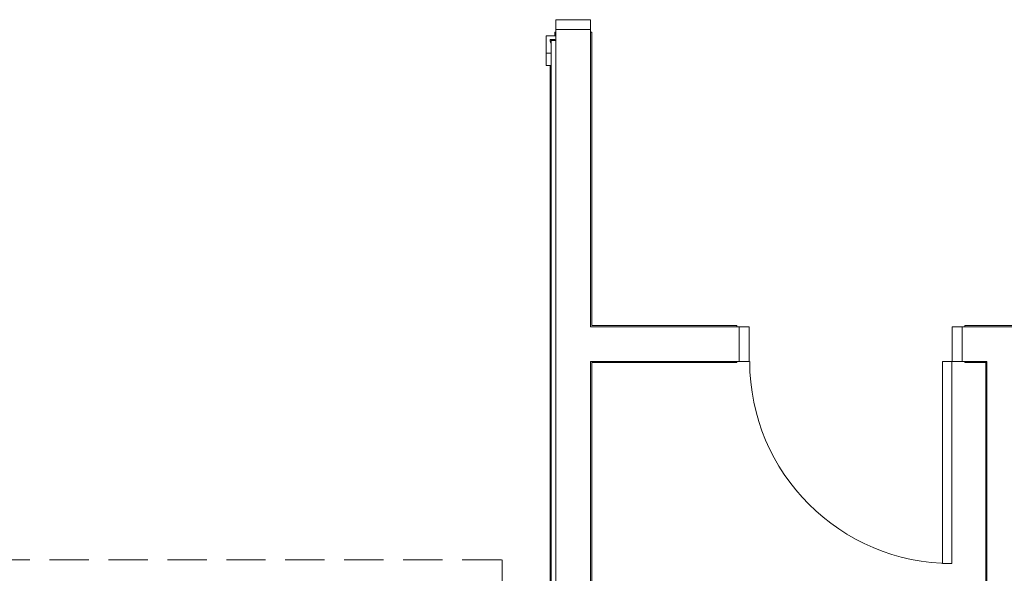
# Model space of a CAD drawing. Header units: millimetres. Extents: x 567 to 934, y -1 to 364.
# Tile 789 of 1056: x 740.09 to 748.04, y 159.01 to 163.48. Entities that reach past the tile are written whole.
import ezdxf

# ---------------------------------------------------------------- set-up
doc = ezdxf.new("R2010")
doc.units = ezdxf.units.MM
doc.header["$MEASUREMENT"] = 0
doc.linetypes.add('HIDDEN2', pattern=[0.47625, 0.3175, -0.15875])
doc.layers.add('ARQ FINA', color=8, linetype='Continuous')
doc.layers.add('DI-Detalhes', color=1, linetype='HIDDEN2', lineweight=9)

msp = doc.modelspace()

# ---------------------------------------------------------------- linework, layer by layer
at = {"layer": 'ARQ FINA', "lineweight": 5}
for p, q in [((744.7009, 163.4814), (744.4209, 163.4814)), ((744.4209, 163.4814), (744.4209, 163.4014)), ((744.4209, 163.4014), (744.4209, 163.4814)), ((744.4209, 163.4814), (744.7009, 163.4814)), ((744.7009, 163.4014), (744.7009, 163.4814)), ((744.7009, 163.4814), (744.7009, 163.4014)), ((744.4209, 163.4014), (744.4209, 156.9408)), ((744.4209, 163.4014), (744.7009, 163.4014)), ((744.7009, 163.4014), (744.4209, 163.4014)), ((744.7009, 161.0014), (744.7009, 163.4014)), ((744.3409, 163.2522), (744.3409, 163.3522)), ((744.3409, 163.3522), (744.4209, 163.3522)), ((744.4129, 163.3222), (744.3727, 163.3222)), ((744.3817, 163.2922), (744.3817, 163.3122)), ((744.3817, 163.3122), (744.4209, 163.3122)), ((744.3827, 163.3122), (744.3827, 157.3122)), ((744.4209, 163.3122), (744.3827, 163.3122)), ((744.4109, 163.3814), (744.4209, 163.3814)), ((744.4109, 163.3522), (744.4109, 163.3814)), ((744.4209, 163.3122), (744.4209, 163.3142)), ((744.4209, 157.3122), (744.4209, 163.3122)), ((744.7009, 163.3814), (744.7109, 163.3814)), ((744.7109, 161.0114), (744.7109, 163.3814)), ((744.3409, 163.2522), (744.3409, 163.2122)), ((744.3409, 163.2122), (744.3827, 163.2122)), ((744.3409, 163.1522), (744.3409, 163.2122)), ((744.3409, 163.1522), (744.3409, 163.1122)), ((744.3409, 163.1122), (744.3827, 163.1122)), ((744.3726, 163.1122), (744.3726, 157.5122)), ((744.3727, 163.1122), (744.3727, 157.5122)), ((744.3817, 157.5122), (744.3817, 163.1122)), ((745.9009, 161.0014), (744.7009, 161.0014)), ((744.7109, 161.0114), (745.8809, 161.0114)), ((745.8809, 161.0114), (745.8809, 161.0014)), ((745.9009, 160.7214), (745.9009, 161.0014)), ((745.9009, 161.0014), (745.9809, 161.0014)), ((745.9009, 161.0014), (745.9009, 160.7214)), ((745.9809, 161.0014), (745.9009, 161.0014)), ((745.9809, 161.0014), (745.9809, 160.7214)), ((745.9809, 160.7214), (745.9809, 161.0014)), ((747.6209, 161.0014), (747.7009, 161.0014)), ((747.6209, 160.7214), (747.6209, 161.0014)), ((747.6209, 161.0014), (747.7009, 161.0014)), ((747.6209, 160.7214), (747.6209, 161.0014)), ((758.8609, 161.0014), (747.7009, 161.0014)), ((747.7009, 161.0014), (747.7009, 160.7214)), ((747.7009, 161.0014), (747.7009, 160.7214)), ((747.7209, 161.0014), (747.7209, 161.0114)), ((747.7209, 161.0114), (758.8409, 161.0114)), ((744.7009, 160.7214), (745.9009, 160.7214)), ((744.7009, 156.5608), (744.7009, 160.7214)), ((745.8809, 160.7114), (744.7109, 160.7114)), ((744.7109, 156.5508), (744.7109, 160.7114)), ((745.8809, 160.7214), (745.8809, 160.7114)), ((745.9809, 160.7214), (745.9009, 160.7214)), ((745.9009, 160.7214), (745.9809, 160.7214)), ((747.5409, 160.7214), (747.6169, 160.7214)), ((747.5409, 159.0894), (747.5409, 160.7214)), ((747.6169, 160.7214), (747.5409, 160.7214)), ((747.5409, 160.7214), (747.5409, 159.0894)), ((747.6169, 160.7214), (747.6169, 159.0894)), ((747.6169, 159.0894), (747.6169, 160.7214)), ((747.7009, 160.7214), (747.6209, 160.7214)), ((747.7009, 160.7214), (747.6209, 160.7214)), ((747.7009, 160.7214), (747.9009, 160.7214)), ((747.7209, 160.7114), (747.7209, 160.7214)), ((747.9011, 160.7114), (747.7209, 160.7114)), ((747.8909, 160.7214), (747.8909, 154.5424)), ((747.9009, 160.7214), (747.9009, 147.978)), ((747.6169, 159.0894), (747.5409, 159.0894)), ((747.5409, 159.0894), (747.6169, 159.0894))]:
    msp.add_line(p, q, dxfattribs=at)
for centre, radius, start, end in [((744.4168, 163.319), 0.0442, 175.93939, 217.43936), ((744.4129, 163.3142), 0.00799, 0, 90), ((747.6169, 160.7214), 1.632, 180, 270)]:
    msp.add_arc(centre, radius, start, end, dxfattribs=at)
at = {"layer": 'DI-Detalhes'}
msp.add_lwpolyline([(730.8053, 159.1198), (743.9869, 159.1198), (743.9869, 156.7543), (730.8053, 156.7543), (730.8053, 159.1198)], dxfattribs=at)

doc.saveas('drawing.dxf')
